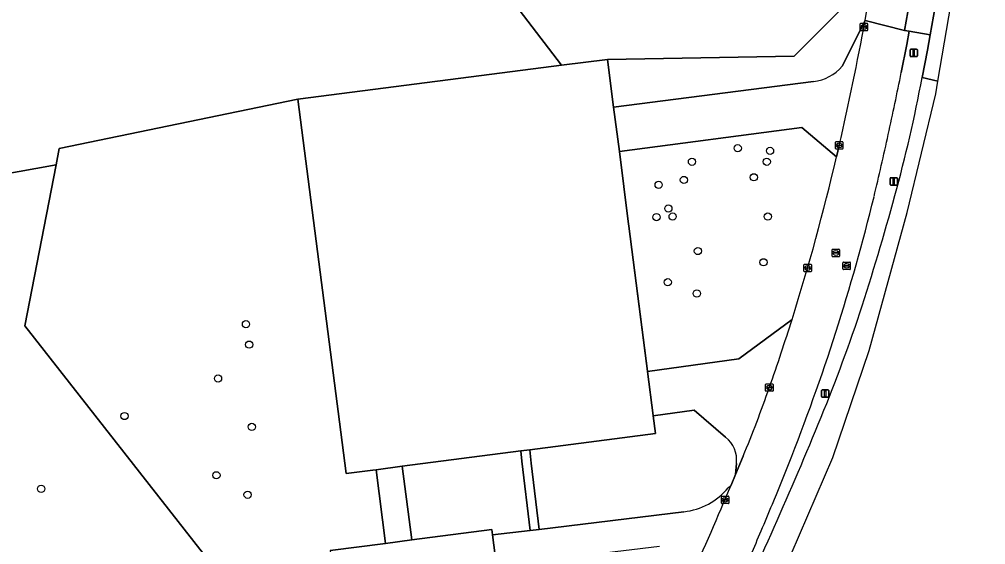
# Model space of a CAD drawing. Extents: x 154324 to 155744, y 382937 to 384188.
# Drawn here: x 155584 to 155714.4, y 383713.4 to 383784.3 of the extents above; entities that cross this region are included whole.
import ezdxf

# ---------------------------------------------------------------- set-up
doc = ezdxf.new("R2010")
doc.units = 0
for name, color, linetype in [('IMGEO_Berm_groen', 7, 'Continuous'), ('IMGEO_Boom', 7, 'Continuous'), ('IMGEO_Erf', 7, 'Continuous'), ('IMGEO_Fietspad_gesloten', 7, 'Continuous'), ('IMGEO_Gemengd_bos', 7, 'Continuous'), ('IMGEO_Grasland_agrarisch', 7, 'Continuous'), ('IMGEO_Groenvoorziening', 7, 'Continuous'), ('IMGEO_Hek', 7, 'Continuous'), ('IMGEO_Kolk', 7, 'Continuous'), ('IMGEO_Lichtmast', 7, 'Continuous'), ('IMGEO_Loofbos', 7, 'Continuous'), ('IMGEO_Muur', 7, 'Continuous'), ('IMGEO_Pand', 7, 'Continuous'), ('IMGEO_Rijbaan_lokaal_gesloten', 7, 'Continuous'), ('IMGEO_Rijbaan_lokaal_open', 7, 'Continuous'), ('IMGEO_Rioolput', 7, 'Continuous'), ('IMGEO_Verkeersbordpaal', 7, 'Continuous'), ('IMGEO_Voetpad_open', 7, 'Continuous')]:
    doc.layers.add(name, color=color, linetype=linetype)

msp = doc.modelspace()

# ---------------------------------------------------------------- linework, layer by layer
at = {"layer": 'IMGEO_Berm_groen'}
msp.add_lwpolyline([(155705.85, 383776.42), (155706.56, 383780.1), (155706.92, 383782.15), (155704.11, 383782.64), (155703.77, 383780.85), (155703.03, 383777.06)], dxfattribs=at)
for centre, radius, start, end in [((155268.03, 383864.01), 443.6, 347.5951, 348.6967), ((155513.5, 383812.57), 195.72, 344.5595, 349.3553), ((155262.33, 383865.07), 449.4, 346.5225, 347.62), ((155433.6, 383825.37), 273.6, 338.2972, 346.2469), ((155383.4, 383846.84), 330.25, 341.9716, 344.8379), ((155484.41, 383815.72), 224.57, 337.4644, 341.5451), ((155252.84, 383908.91), 474.18, 335.8365, 337.7877), ((155371.62, 383848.59), 339.78, 337.5467, 338.5236), ((155395.36, 383838.69), 314.05, 336.8517, 337.5623), ((155377.38, 383846.12), 333.51, 335.6677, 336.8922), ((155322.91, 383877.01), 397.2, 333.5367, 335.8978)]:
    msp.add_arc(centre, radius, start, end, dxfattribs=at)
at = {"layer": 'IMGEO_Boom'}
for centre in [(155680.96, 383766.86), (155685.32, 383766.5), (155674.79, 383765.04), (155684.88, 383765.04), (155683.14, 383762.94), (155670.29, 383761.92), (155673.7, 383762.58), (155670, 383757.57), (155671.6, 383758.73), (155672.18, 383757.64), (155685.02, 383757.64), (155675.59, 383752.99), (155684.44, 383751.47), (155671.52, 383748.78), (155675.44, 383747.26), (155614.61, 383743.12), (155615.05, 383740.36), (155610.84, 383735.79), (155598.23, 383730.73), (155615.41, 383729.26), (155610.62, 383722.73), (155586.98, 383720.91), (155614.83, 383720.11)]:
    msp.add_circle(centre, 0.489, dxfattribs=at)
at = {"layer": 'IMGEO_Erf'}
msp.add_lwpolyline([(155666.28, 383756.33), (155666.2, 383756.99), (155664.99, 383766.41), (155664.22, 383772.4), (155663.39, 383778.85), (155657.18, 383778.06), (155649.16, 383777.03), (155621.59, 383773.49), (155628.14, 383722.97), (155631.75, 383723.44), (155632.16, 383723.49), (155635.68, 383723.95), (155651.69, 383726.01), (155652.9, 383726.17), (155669.87, 383728.36), (155669.57, 383730.75), (155669.56, 383730.78), (155668.8, 383736.74), (155668.8, 383736.76)], close=True, dxfattribs=at)
at = {"layer": 'IMGEO_Fietspad_gesloten'}
for points in [[(155707.96, 383775.9), (155710.95, 383793.31), (155713.36, 383809.81), (155714.42, 383820.69)], [(155712.24, 383811.3), (155710.7, 383803.34), (155707.9, 383787.78), (155707.72, 383786.75), (155707.58, 383785.94), (155706.92, 383782.15), (155706.56, 383780.1), (155705.85, 383776.42), (155707.96, 383775.9)], [(155707.96, 383775.9), (155705.85, 383776.42)], [(155688.16, 383712.09), (155693.78, 383725.11), (155698.7, 383739.58), (155703.81, 383758.2), (155707.67, 383774.21), (155707.96, 383775.9)]]:
    msp.add_lwpolyline(points, dxfattribs=at)
msp.add_lwpolyline([(155707.58, 383785.94), (155704.8, 383786.43), (155704.14, 383786.54), (155703.47, 383782.75), (155704.11, 383782.64), (155706.92, 383782.15)], close=True, dxfattribs=at)
for centre, radius, start, end in [((155513.5, 383812.57), 195.72, 344.5595, 349.3553), ((155383.4, 383846.84), 330.25, 341.9716, 344.8379), ((155484.41, 383815.72), 224.57, 337.4644, 341.5451), ((155252.84, 383908.91), 474.18, 335.8365, 337.7877), ((155322.91, 383877.01), 397.2, 333.5367, 335.8978)]:
    msp.add_arc(centre, radius, start, end, dxfattribs=at)
at = {"layer": 'IMGEO_Gemengd_bos'}
msp.add_lwpolyline([(155517.99, 383921.98), (155566.92, 383863.48), (155573.31, 383839.67), (155620.35, 383804.82), (155642.99, 383796.69), (155657.18, 383778.06), (155663.39, 383778.85), (155688.58, 383779.27), (155695.84, 383786.53), (155691.19, 383797.27), (155685.68, 383837.34), (155634.28, 383857.09), (155606.41, 383862.32), (155596.25, 383865.22), (155596.25, 383868.7), (155596.54, 383877.99)], dxfattribs=at)
at = {"layer": 'IMGEO_Grasland_agrarisch'}
msp.add_lwpolyline([(155496.98, 383683.49), (155536.76, 383648.78), (155548.1, 383677.23), (155552.77, 383699.47), (155553.04, 383704.86), (155547.89, 383720.5), (155534.38, 383730.6), (155529.88, 383734.76), (155528.4, 383741.48), (155529.27, 383748.73), (155532.71, 383751.02), (155535.58, 383750.76), (155541.32, 383745.98), (155550.55, 383734.97), (155578.77, 383762.24), (155581.2, 383763.25), (155588.99, 383764.63), (155589.41, 383766.82), (155621.59, 383773.49), (155649.16, 383777.03), (155657.18, 383778.06), (155642.99, 383796.69)], dxfattribs=at)
at = {"layer": 'IMGEO_Groenvoorziening'}
for points in [[(155694.41, 383903.46), (155695.07, 383898.15), (155697.88, 383875.88), (155699.69, 383865.45), (155699.36, 383849.11), (155696.47, 383801.9), (155695.84, 383786.53), (155688.58, 383779.27), (155663.39, 383778.85), (155664.22, 383772.4), (155691.18, 383775.87)], [(155695.05, 383777.94), (155698.16, 383784.11)], [(155625.95, 383712.58), (155633.45, 383713.54), (155632.16, 383723.49), (155631.75, 383723.44), (155628.14, 383722.97), (155621.59, 383773.49), (155589.41, 383766.82), (155588.99, 383764.63), (155584.78, 383742.91), (155608.88, 383712.13), (155621.94, 383663.64), (155632.06, 383646.95), (155633.77, 383644.13)], [(155694.3, 383765.68), (155689.61, 383769.66), (155664.99, 383766.41), (155666.2, 383756.99), (155666.28, 383756.33), (155668.8, 383736.76), (155668.8, 383736.74), (155681.13, 383738.45), (155688.3, 383743.76)], [(155679.32, 383727.86), (155675.07, 383731.54), (155669.57, 383730.75), (155669.87, 383728.36), (155652.9, 383726.17), (155653.11, 383724.35), (155654.15, 383715.41), (155673.68, 383717.82)], [(155680.66, 383722.83), (155680.78, 383724.34)], [(155679.69, 383721.05), (155680.06, 383721.41), (155680.66, 383722.83)]]:
    msp.add_lwpolyline(points, dxfattribs=at)
msp.add_lwpolyline([(155647.88, 383714.68), (155652.94, 383715.27), (155651.85, 383724.63), (155651.69, 383726.01), (155635.68, 383723.95), (155636.97, 383714), (155647.79, 383715.4)], close=True, dxfattribs=at)
for centre, radius, start, end in [((155273.18, 383863.36), 432.3, 349.4377, 351.2435), ((155690.55, 383781.71), 5.88, 276.1681, 320.0873), ((155400.68, 383834.32), 301.53, 342.5238, 346.8421), ((155676.99, 383724.83), 3.82, 352.6987, 52.4346), ((155672.64, 383726.94), 9.19, 276.5104, 320.1263)]:
    msp.add_arc(centre, radius, start, end, dxfattribs=at)
at = {"layer": 'IMGEO_Hek'}
for points in [[(155664.22, 383772.4), (155663.39, 383778.85), (155657.18, 383778.06), (155649.16, 383777.03)], [(155649.16, 383777.03), (155621.59, 383773.49), (155628.14, 383722.97), (155631.75, 383723.44)], [(155664.99, 383766.41), (155664.22, 383772.4)], [(155666.28, 383756.33), (155664.99, 383766.41)], [(155666.28, 383756.33), (155666.2, 383756.99)], [(155652.9, 383726.17), (155669.87, 383728.36), (155666.28, 383756.33)], [(155635.68, 383723.95), (155651.69, 383726.01)], [(155651.69, 383726.01), (155652.9, 383726.17)], [(155631.75, 383723.44), (155632.16, 383723.49)]]:
    msp.add_lwpolyline(points, dxfattribs=at)
at = {"layer": 'IMGEO_Kolk'}
for p, q in [((155697.49, 383782.8), (155697.49, 383783.65)), ((155697.56, 383783.72), (155698.42, 383783.72)), ((155697.75, 383783.22), (155697.75, 383783.23)), ((155697.79, 383783.27), (155698.19, 383783.27)), ((155698.19, 383783.18), (155697.79, 383783.18)), ((155697.98, 383783.5), (155698, 383783.5)), ((155698, 383782.94), (155697.98, 383782.94)), ((155698.23, 383783.23), (155698.23, 383783.22)), ((155698.49, 383783.65), (155698.49, 383782.8)), ((155698.42, 383782.72), (155697.56, 383782.72)), ((155694.16, 383766.82), (155694.16, 383767.68)), ((155694.23, 383767.75), (155695.09, 383767.75)), ((155694.42, 383767.24), (155694.42, 383767.26)), ((155694.46, 383767.29), (155694.86, 383767.29)), ((155694.86, 383767.21), (155694.46, 383767.21)), ((155694.65, 383767.53), (155694.67, 383767.53)), ((155694.9, 383767.26), (155694.9, 383767.24)), ((155695.16, 383767.68), (155695.16, 383766.82)), ((155695.09, 383766.75), (155694.23, 383766.75)), ((155694.67, 383766.97), (155694.64, 383766.97)), ((155689.9, 383750.27), (155689.9, 383751.13)), ((155689.97, 383751.2), (155690.83, 383751.2)), ((155690.83, 383750.2), (155689.97, 383750.2)), ((155690.16, 383750.69), (155690.16, 383750.71)), ((155690.2, 383750.74), (155690.6, 383750.74)), ((155690.6, 383750.66), (155690.2, 383750.66)), ((155690.41, 383750.42), (155690.38, 383750.42)), ((155690.39, 383750.98), (155690.41, 383750.98)), ((155690.64, 383750.71), (155690.64, 383750.69)), ((155690.9, 383751.13), (155690.9, 383750.27)), ((155684.73, 383734.13), (155684.73, 383734.99)), ((155684.8, 383735.06), (155685.66, 383735.06)), ((155684.99, 383734.55), (155684.99, 383734.57)), ((155685.03, 383734.6), (155685.43, 383734.6)), ((155685.42, 383734.52), (155685.03, 383734.52)), ((155685.22, 383734.84), (155685.24, 383734.84)), ((155685.47, 383734.57), (155685.47, 383734.55)), ((155685.73, 383734.99), (155685.73, 383734.13)), ((155685.66, 383734.06), (155684.8, 383734.06)), ((155685.24, 383734.28), (155685.21, 383734.28)), ((155678.76, 383718.99), (155678.76, 383719.84)), ((155678.83, 383719.92), (155679.69, 383719.92)), ((155679.69, 383718.92), (155678.83, 383718.92)), ((155679.02, 383719.41), (155679.02, 383719.42)), ((155679.06, 383719.46), (155679.46, 383719.46)), ((155679.45, 383719.37), (155679.06, 383719.37)), ((155679.27, 383719.14), (155679.24, 383719.14)), ((155679.25, 383719.7), (155679.27, 383719.7)), ((155679.5, 383719.42), (155679.5, 383719.41)), ((155679.76, 383719.84), (155679.76, 383718.99))]:
    msp.add_line(p, q, dxfattribs=at)
for points in [[(155697.49, 383782.8), (155697.49, 383783.65)], [(155697.56, 383783.72), (155698.42, 383783.72)], [(155698.49, 383783.65), (155698.49, 383782.8)], [(155698.42, 383782.72), (155697.56, 383782.72)], [(155694.16, 383766.82), (155694.16, 383767.68)], [(155694.23, 383767.75), (155695.09, 383767.75)], [(155695.16, 383767.68), (155695.16, 383766.82)], [(155695.09, 383766.75), (155694.23, 383766.75)], [(155689.9, 383750.27), (155689.9, 383751.13)], [(155689.97, 383751.2), (155690.83, 383751.2)], [(155690.83, 383750.2), (155689.97, 383750.2)], [(155690.9, 383751.13), (155690.9, 383750.27)], [(155684.73, 383734.13), (155684.73, 383734.99)], [(155684.8, 383735.06), (155685.66, 383735.06)], [(155685.73, 383734.99), (155685.73, 383734.13)], [(155685.66, 383734.06), (155684.8, 383734.06)], [(155678.76, 383718.99), (155678.76, 383719.84)], [(155678.83, 383719.92), (155679.69, 383719.92)], [(155679.69, 383718.92), (155678.83, 383718.92)], [(155679.76, 383719.84), (155679.76, 383718.99)]]:
    msp.add_lwpolyline(points, dxfattribs=at)
for centre, radius, start, end in [((155697.57, 383783.65), 0.0765, 91.552, 178.448), ((155697.57, 383783.65), 0.0765, 91.552, 178.448), ((155697.57, 383782.8), 0.0765, 181.552, 268.448), ((155697.57, 383782.8), 0.0765, 181.552, 268.448), ((155697.79, 383783.23), 0.0403, 85.8775, 175.7526), ((155697.79, 383783.22), 0.0366, 178.938, 274.7102), ((155698.19, 383783.23), 0.0386, 1.7309, 96.639), ((155698.19, 383783.22), 0.043, 264.8664, 352.4533), ((155698.41, 383783.65), 0.0765, 1.552, 88.448), ((155698.41, 383783.65), 0.0765, 1.552, 88.448), ((155698.41, 383782.8), 0.0765, 271.552, 358.448), ((155698.41, 383782.8), 0.0765, 271.552, 358.448), ((155694.24, 383767.67), 0.0765, 91.552, 178.448), ((155694.24, 383767.67), 0.0765, 91.552, 178.448), ((155694.46, 383767.25), 0.0403, 85.8775, 175.7526), ((155694.45, 383767.24), 0.0366, 178.938, 274.7102), ((155694.86, 383767.25), 0.0386, 1.7309, 96.639), ((155694.86, 383767.25), 0.043, 264.8664, 352.4533), ((155695.08, 383767.67), 0.0765, 1.552, 88.448), ((155695.08, 383767.67), 0.0765, 1.552, 88.448), ((155694.24, 383766.82), 0.0765, 181.552, 268.448), ((155694.24, 383766.82), 0.0765, 181.552, 268.448), ((155695.08, 383766.82), 0.0765, 271.552, 358.448), ((155695.08, 383766.82), 0.0765, 271.552, 358.448), ((155689.98, 383751.12), 0.0765, 91.552, 178.448), ((155689.98, 383751.12), 0.0765, 91.552, 178.448), ((155689.98, 383750.28), 0.0765, 181.552, 268.448), ((155689.98, 383750.28), 0.0765, 181.552, 268.448), ((155690.2, 383750.7), 0.0403, 85.8775, 175.7526), ((155690.19, 383750.69), 0.0366, 178.938, 274.7102), ((155690.6, 383750.7), 0.0386, 1.7309, 96.639), ((155690.6, 383750.7), 0.043, 264.8664, 352.4533), ((155690.82, 383751.12), 0.0765, 1.552, 88.448), ((155690.82, 383751.12), 0.0765, 1.552, 88.448), ((155690.82, 383750.28), 0.0765, 271.552, 358.448), ((155690.82, 383750.28), 0.0765, 271.552, 358.448), ((155684.8, 383734.98), 0.0765, 91.552, 178.448), ((155684.8, 383734.98), 0.0765, 91.552, 178.448), ((155685.03, 383734.56), 0.0403, 85.8775, 175.7526), ((155685.02, 383734.55), 0.0366, 178.938, 274.7102), ((155685.43, 383734.56), 0.043, 264.8664, 352.4533), ((155685.43, 383734.56), 0.0386, 1.7309, 96.639), ((155685.65, 383734.98), 0.0765, 1.552, 88.448), ((155685.65, 383734.98), 0.0765, 1.552, 88.448), ((155684.8, 383734.13), 0.0765, 181.552, 268.448), ((155684.8, 383734.13), 0.0765, 181.552, 268.448), ((155685.65, 383734.13), 0.0765, 271.552, 358.448), ((155685.65, 383734.13), 0.0765, 271.552, 358.448), ((155678.83, 383719.84), 0.0765, 91.552, 178.448), ((155678.83, 383719.84), 0.0765, 91.552, 178.448), ((155678.83, 383718.99), 0.0765, 181.552, 268.448), ((155678.83, 383718.99), 0.0765, 181.552, 268.448), ((155679.06, 383719.42), 0.0403, 85.8775, 175.7526), ((155679.05, 383719.41), 0.0366, 178.938, 274.7102), ((155679.46, 383719.42), 0.043, 264.8664, 352.4533), ((155679.46, 383719.42), 0.0386, 1.7309, 96.639), ((155679.68, 383719.84), 0.0765, 1.552, 88.448), ((155679.68, 383719.84), 0.0765, 1.552, 88.448), ((155679.68, 383718.99), 0.0765, 271.552, 358.448), ((155679.68, 383718.99), 0.0765, 271.552, 358.448)]:
    msp.add_arc(centre, radius, start, end, dxfattribs=at)
for centre, major_axis, ratio, start_param, end_param in [((155697.98, 383783.22), (-0.387, 0.002), 0.722429, 4.712389, 7.853982), ((155698, 383783.22), (-0.39, 0.002), 0.717154, 1.570796, 4.712389), ((155694.65, 383767.25), (-0.387, 0.002), 0.722429, 4.712389, 7.853982), ((155694.67, 383767.25), (-0.39, 0.002), 0.717154, 1.570796, 4.712389), ((155690.39, 383750.7), (-0.387, 0.002), 0.722429, 4.712389, 7.853982), ((155690.41, 383750.7), (-0.39, 0.002), 0.717154, 1.570796, 4.712389), ((155685.22, 383734.56), (-0.387, 0.002), 0.722429, 4.712389, 7.853982), ((155685.24, 383734.56), (-0.39, 0.002), 0.717154, 1.570796, 4.712389), ((155679.25, 383719.42), (-0.387, 0.002), 0.722429, 4.712389, 7.853982), ((155679.27, 383719.42), (-0.39, 0.002), 0.717154, 1.570796, 4.712389)]:
    msp.add_ellipse(centre, major_axis=major_axis, ratio=ratio, start_param=start_param, end_param=end_param, dxfattribs=at)
at = {"layer": 'IMGEO_Lichtmast'}
for p, q in [((155701.51, 383761.98), (155701.51, 383762.78)), ((155701.51, 383762.78), (155701.51, 383761.98)), ((155701.61, 383762.88), (155702.4, 383762.88)), ((155702.4, 383762.88), (155701.61, 383762.88)), ((155702.4, 383761.88), (155701.61, 383761.88)), ((155701.61, 383761.88), (155702.4, 383761.88)), ((155702.5, 383762.78), (155702.5, 383761.98)), ((155702.5, 383761.98), (155702.5, 383762.78)), ((155692.27, 383733.36), (155692.27, 383734.16)), ((155692.27, 383734.16), (155692.27, 383733.36)), ((155692.37, 383734.26), (155693.16, 383734.26)), ((155693.16, 383734.26), (155692.37, 383734.26)), ((155693.16, 383733.26), (155692.37, 383733.26)), ((155692.37, 383733.26), (155693.16, 383733.26)), ((155693.26, 383734.16), (155693.26, 383733.36)), ((155693.26, 383733.36), (155693.26, 383734.16))]:
    msp.add_line(p, q, dxfattribs=at)
for points in [[(155701.93, 383762.76), (155702.08, 383762.76), (155702.08, 383762.01), (155701.93, 383762.01), (155701.93, 383762.76)], [(155692.69, 383734.13), (155692.84, 383734.13), (155692.84, 383733.38), (155692.69, 383733.38), (155692.69, 383734.13)]]:
    msp.add_lwpolyline(points, dxfattribs=at)
for centre, start, end in [((155701.61, 383762.78), 90, 180), ((155701.61, 383762.78), 90, 180), ((155701.61, 383761.98), 180, 270), ((155701.61, 383761.98), 180, 270), ((155702.4, 383762.78), 0, 90), ((155702.4, 383762.78), 360, 90), ((155702.4, 383761.98), 270, 0), ((155702.4, 383761.98), 270, 0), ((155692.37, 383734.16), 90, 180), ((155692.37, 383734.16), 90, 180), ((155692.37, 383733.36), 180, 270), ((155692.37, 383733.36), 180, 270), ((155693.16, 383734.16), 0, 90), ((155693.16, 383734.16), 360, 90), ((155693.16, 383733.36), 270, 0), ((155693.16, 383733.36), 270, 0)]:
    msp.add_arc(centre, 0.1, start, end, dxfattribs=at)
at = {"layer": 'IMGEO_Loofbos'}
msp.add_lwpolyline([(155632.06, 383646.95), (155621.94, 383663.64), (155608.88, 383712.13), (155584.78, 383742.91), (155588.99, 383764.63), (155581.2, 383763.25), (155578.77, 383762.24), (155550.55, 383734.97), (155541.32, 383745.98), (155535.58, 383750.76), (155532.71, 383751.02), (155529.27, 383748.73), (155528.4, 383741.48), (155529.88, 383734.76), (155534.38, 383730.6), (155547.89, 383720.5), (155553.04, 383704.86), (155552.77, 383699.47), (155548.1, 383677.23), (155536.76, 383648.78), (155496.98, 383683.49)], dxfattribs=at)
at = {"layer": 'IMGEO_Muur'}
msp.add_lwpolyline([(155636.97, 383714), (155635.68, 383723.95), (155632.16, 383723.49), (155633.45, 383713.54)], close=True, dxfattribs=at)
at = {"layer": 'IMGEO_Pand'}
msp.add_lwpolyline([(155630.37, 383678.35), (155637.32, 383679.25), (155641.77, 383679.83), (155652.21, 383681.17), (155648.42, 383710.51), (155647.88, 383714.68), (155647.79, 383715.4), (155636.97, 383714), (155633.45, 383713.54), (155625.95, 383712.58)], close=True, dxfattribs=at)
at = {"layer": 'IMGEO_Rijbaan_lokaal_gesloten'}
for points in [[(155698.16, 383784.11), (155703.47, 383782.75), (155704.14, 383786.54), (155704.29, 383787.35), (155704.95, 383787.24), (155705.14, 383788.33)], [(155703.03, 383777.06), (155703.77, 383780.85), (155704.11, 383782.64), (155703.47, 383782.75), (155698.16, 383784.11)], [(155694.66, 383767.25), (155694.3, 383765.68)], [(155681.7, 383725.31), (155680.66, 383722.83), (155680.06, 383721.41)]]:
    msp.add_lwpolyline(points, dxfattribs=at)
for centre, radius, start, end in [((155273.18, 383863.36), 432.3, 349.4377, 351.2435), ((155278.49, 383862.36), 426.9, 347.127, 349.439), ((155268.03, 383864.01), 443.6, 347.5951, 348.6967), ((155262.33, 383865.07), 449.4, 346.5225, 347.62), ((155400.68, 383834.32), 301.53, 342.5238, 346.8421), ((155433.6, 383825.37), 273.6, 338.2972, 346.2469), ((155404.63, 383833.02), 297.37, 341.6185, 342.5338), ((155394.92, 383836.78), 307.78, 340.6029, 341.5247), ((155526.39, 383789.87), 168.19, 337.4288, 340.8005), ((155371.62, 383848.59), 339.78, 337.5467, 338.5236), ((155351.21, 383857.22), 355.79, 335.3328, 337.5594), ((155395.36, 383838.69), 314.05, 336.8517, 337.5623), ((155377.38, 383846.12), 333.51, 335.6677, 336.8922)]:
    msp.add_arc(centre, radius, start, end, dxfattribs=at)
at = {"layer": 'IMGEO_Rijbaan_lokaal_open'}
for points in [[(155698.16, 383784.11), (155695.05, 383777.94)], [(155691.18, 383775.87), (155664.22, 383772.4), (155664.99, 383766.41), (155689.61, 383769.66), (155694.3, 383765.68), (155694.66, 383767.25)], [(155688.3, 383743.76), (155681.13, 383738.45), (155668.8, 383736.74), (155669.56, 383730.78), (155669.57, 383730.75), (155675.07, 383731.54), (155679.32, 383727.86)], [(155680.78, 383724.34), (155680.66, 383722.83), (155681.7, 383725.31)], [(155680.06, 383721.41), (155679.69, 383721.05)], [(155673.68, 383717.82), (155654.15, 383715.41), (155652.94, 383715.27), (155647.88, 383714.68), (155648.42, 383710.51), (155650.64, 383710.78), (155670.39, 383713.18)]]:
    msp.add_lwpolyline(points, dxfattribs=at)
for centre, radius, start, end in [((155278.49, 383862.36), 426.9, 347.127, 349.439), ((155690.55, 383781.71), 5.88, 276.1681, 320.0873), ((155404.63, 383833.02), 297.37, 341.6185, 342.5338), ((155394.92, 383836.78), 307.78, 340.6029, 341.5247), ((155526.39, 383789.87), 168.19, 337.4288, 340.8005), ((155676.99, 383724.83), 3.82, 352.6987, 52.4346), ((155672.64, 383726.94), 9.19, 276.5104, 320.1263), ((155351.21, 383857.22), 355.79, 335.3328, 337.5594)]:
    msp.add_arc(centre, radius, start, end, dxfattribs=at)
at = {"layer": 'IMGEO_Rioolput'}
for p, q in [((155693.69, 383752.31), (155693.69, 383753.16)), ((155693.77, 383753.23), (155694.62, 383753.23)), ((155694, 383752.78), (155694.39, 383752.78)), ((155694.18, 383753.01), (155694.21, 383753.01)), ((155694.7, 383753.16), (155694.7, 383752.31)), ((155694.62, 383752.23), (155693.77, 383752.23)), ((155693.95, 383752.73), (155693.95, 383752.74)), ((155694.39, 383752.69), (155693.99, 383752.69)), ((155694.2, 383752.45), (155694.18, 383752.45)), ((155694.44, 383752.74), (155694.44, 383752.73)), ((155695.23, 383751.5), (155696.08, 383751.5)), ((155695.15, 383750.57), (155695.15, 383751.42)), ((155696.08, 383750.5), (155695.23, 383750.5)), ((155695.41, 383750.99), (155695.41, 383751)), ((155695.45, 383751.04), (155695.85, 383751.04)), ((155695.85, 383750.95), (155695.45, 383750.95)), ((155695.64, 383751.28), (155695.66, 383751.28)), ((155695.66, 383750.72), (155695.64, 383750.72)), ((155695.89, 383751), (155695.89, 383750.99)), ((155696.15, 383751.42), (155696.15, 383750.57))]:
    msp.add_line(p, q, dxfattribs=at)
for points in [[(155693.69, 383752.31), (155693.69, 383753.16)], [(155693.77, 383753.23), (155694.62, 383753.23)], [(155694.7, 383753.16), (155694.7, 383752.31)], [(155694.62, 383752.23), (155693.77, 383752.23)], [(155695.23, 383751.5), (155696.08, 383751.5)], [(155695.15, 383750.57), (155695.15, 383751.42)], [(155696.08, 383750.5), (155695.23, 383750.5)], [(155696.15, 383751.42), (155696.15, 383750.57)]]:
    msp.add_lwpolyline(points, dxfattribs=at)
for centre, radius, start, end in [((155693.77, 383753.16), 0.0765, 91.552, 178.448), ((155693.77, 383753.16), 0.0765, 91.552, 178.448), ((155693.99, 383752.74), 0.0403, 85.8775, 175.7526), ((155694.4, 383752.74), 0.0386, 1.7309, 96.639), ((155694.62, 383753.16), 0.0765, 1.552, 88.448), ((155694.62, 383753.16), 0.0765, 1.552, 88.448), ((155693.77, 383752.31), 0.0765, 181.552, 268.448), ((155693.77, 383752.31), 0.0765, 181.552, 268.448), ((155693.99, 383752.73), 0.0366, 178.938, 274.7102), ((155694.39, 383752.73), 0.043, 264.8664, 352.4533), ((155694.62, 383752.31), 0.0765, 271.552, 358.448), ((155694.62, 383752.31), 0.0765, 271.552, 358.448), ((155695.23, 383751.42), 0.0765, 91.552, 178.448), ((155695.23, 383751.42), 0.0765, 91.552, 178.448), ((155696.08, 383751.42), 0.0765, 1.552, 88.448), ((155696.08, 383751.42), 0.0765, 1.552, 88.448), ((155695.23, 383750.57), 0.0765, 181.552, 268.448), ((155695.23, 383750.57), 0.0765, 181.552, 268.448), ((155695.45, 383751), 0.0403, 85.8775, 175.7526), ((155695.45, 383750.99), 0.0366, 178.938, 274.7102), ((155695.86, 383751), 0.0386, 1.7309, 96.639), ((155695.85, 383751), 0.043, 264.8664, 352.4533), ((155696.08, 383750.57), 0.0765, 271.552, 358.448), ((155696.08, 383750.57), 0.0765, 271.552, 358.448)]:
    msp.add_arc(centre, radius, start, end, dxfattribs=at)
for centre, major_axis, ratio, start_param, end_param in [((155694.18, 383752.73), (-0.387, 0.002), 0.722429, 4.712389, 7.853982), ((155694.21, 383752.73), (-0.39, 0.002), 0.717154, 1.570796, 4.712389), ((155695.64, 383751), (-0.387, 0.002), 0.722429, 4.712389, 7.853982), ((155695.66, 383751), (-0.39, 0.002), 0.717154, 1.570796, 4.712389)]:
    msp.add_ellipse(centre, major_axis=major_axis, ratio=ratio, start_param=start_param, end_param=end_param, dxfattribs=at)
at = {"layer": 'IMGEO_Verkeersbordpaal'}
for p, q in [((155704.31, 383780.22), (155705.1, 383780.22)), ((155705.1, 383780.22), (155704.31, 383780.22)), ((155704.21, 383779.32), (155704.21, 383780.12)), ((155704.21, 383780.12), (155704.21, 383779.32)), ((155705.1, 383779.22), (155704.31, 383779.22)), ((155704.31, 383779.22), (155705.1, 383779.22)), ((155705.2, 383780.12), (155705.2, 383779.32)), ((155705.2, 383779.32), (155705.2, 383780.12))]:
    msp.add_line(p, q, dxfattribs=at)
msp.add_lwpolyline([(155704.63, 383780.09), (155704.78, 383780.09), (155704.78, 383779.34), (155704.63, 383779.34), (155704.63, 383780.09)], dxfattribs=at)
for centre, start, end in [((155704.31, 383780.12), 90, 180), ((155704.31, 383780.12), 90, 180), ((155705.1, 383780.12), 0, 90), ((155705.1, 383780.12), 360, 90), ((155704.31, 383779.32), 180, 270), ((155704.31, 383779.32), 180, 270), ((155705.1, 383779.32), 270, 0), ((155705.1, 383779.32), 270, 0)]:
    msp.add_arc(centre, 0.1, start, end, dxfattribs=at)
at = {"layer": 'IMGEO_Voetpad_open'}
msp.add_lwpolyline([(155651.69, 383726.01), (155651.85, 383724.63), (155652.94, 383715.27), (155654.15, 383715.41), (155653.11, 383724.35), (155652.9, 383726.17)], close=True, dxfattribs=at)

doc.saveas('drawing.dxf')
